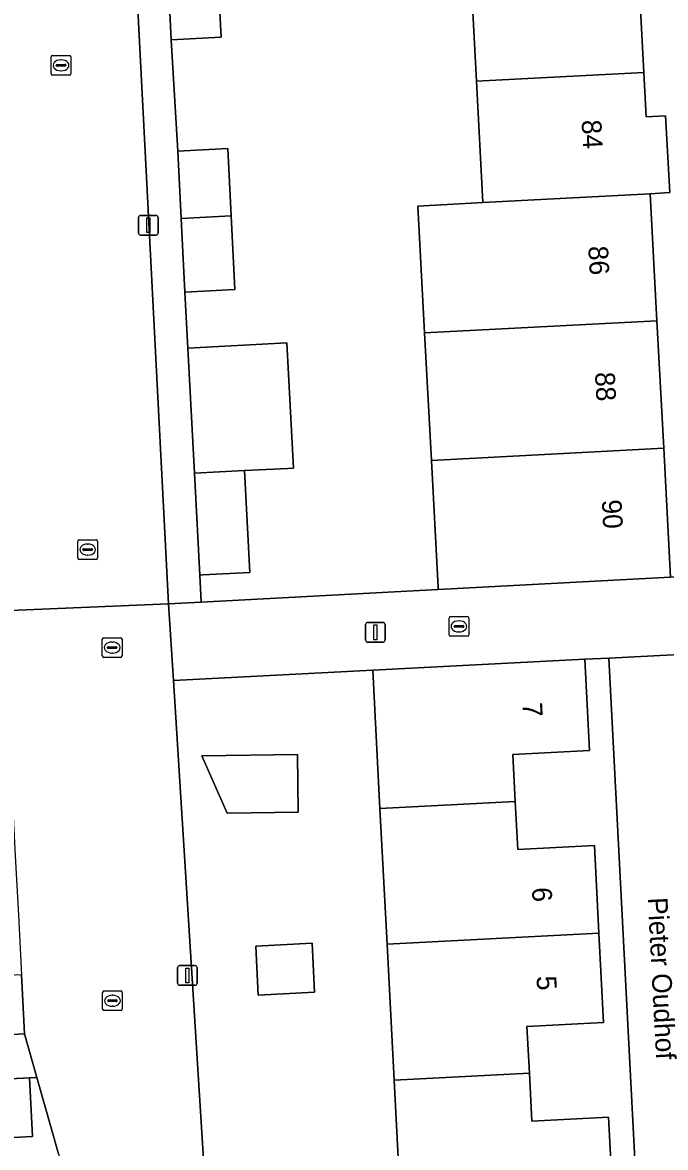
# Model space of a CAD drawing. Extents: x 158086 to 159499, y 382904 to 383981.
# Drawn here: x 158934.6 to 158967.2, y 383404.7 to 383461.9 of the extents above; entities that cross this region are included whole.
import ezdxf

# ---------------------------------------------------------------- set-up
doc = ezdxf.new("R2010")
doc.units = 0
for name, color, linetype in [('IMGEO_Erf', 7, 'Continuous'), ('IMGEO_Kolk', 7, 'Continuous'), ('IMGEO_Lichtmast', 7, 'Continuous'), ('IMGEO_Muur', 7, 'Continuous'), ('IMGEO_Openbare_ruimte_label', 7, 'Continuous'), ('IMGEO_Pand', 7, 'Continuous'), ('IMGEO_Pand_nummerreeks', 7, 'Continuous'), ('IMGEO_Rijbaan_lokaal_open', 7, 'Continuous'), ('IMGEO_Rioolput', 7, 'Continuous'), ('IMGEO_Voetpad_open', 7, 'Continuous')]:
    doc.layers.add(name, color=color, linetype=linetype)

msp = doc.modelspace()

# ---------------------------------------------------------------- linework, layer by layer
at = {"layer": 'IMGEO_Erf'}
for points in [[(158963.097, 383516.967), (158963.428, 383510.644), (158963.786, 383503.785), (158963.984, 383500), (158964.11, 383497.596), (158962.962, 383497.537), (158963.121, 383494.482), (158963.279, 383491.451), (158964.396, 383491.51), (158964.753, 383484.787), (158965.088, 383478.488), (158965.427, 383472.096), (158965.764, 383465.763), (158966.104, 383459.362), (158966.224, 383457.107), (158967.218, 383457.16), (158967.436, 383453.251), (158966.432, 383453.198), (158966.774, 383446.745), (158967.119, 383440.264), (158967.467, 383433.71), (158971.005, 383433.899), (158967.573, 383500), (158964.491, 383559.355)], [(158944.47, 383464.632), (158944.649, 383461.152), (158942.117, 383461.021), (158942.443, 383455.355), (158944.982, 383455.486), (158945.158, 383452.069), (158945.351, 383448.331), (158942.812, 383448.199), (158942.964, 383445.351), (158947.983, 383445.613), (158948.315, 383439.252), (158948.039, 383439.239), (158945.833, 383439.134), (158946.1, 383433.95), (158943.718, 383433.827), (158943.562, 383433.819), (158943.633, 383432.442), (158955.674, 383433.083), (158955.667, 383433.206), (158955.326, 383439.638), (158954.981, 383446.125), (158954.639, 383452.572), (158957.934, 383452.747), (158957.607, 383458.911), (158957.267, 383465.312)], [(158966.914, 383379.966), (158964.337, 383429.607), (158963.112, 383429.543), (158963.352, 383424.911), (158959.461, 383424.709), (158959.585, 383422.322), (158959.712, 383419.877), (158963.601, 383420.079), (158963.833, 383415.623), (158964.068, 383411.091), (158960.176, 383410.889), (158960.299, 383408.52), (158960.425, 383406.084), (158964.318, 383406.286), (158964.55, 383401.821)], [(158953.788, 383401.262), (158953.43, 383408.163), (158953.071, 383415.064), (158952.713, 383421.965), (158952.348, 383428.984), (158942.233, 383428.468), (158944.391, 383393.87)], [(158936.388, 383404.415), (158935.294, 383408.293), (158934.91, 383408.274), (158935.062, 383405.294), (158932.072, 383405.147)]]:
    msp.add_lwpolyline(points, dxfattribs=at)
for points in [[(158943.674, 383424.636), (158948.519, 383424.709), (158948.563, 383421.785), (158944.954, 383421.73)], [(158946.402, 383414.97), (158949.262, 383415.119), (158949.391, 383412.633), (158946.531, 383412.484)]]:
    msp.add_lwpolyline(points, close=True, dxfattribs=at)
at = {"layer": 'IMGEO_Kolk'}
for p, q in [((158936.018, 383459.293), (158936.018, 383460.145)), ((158936.093, 383460.219), (158936.945, 383460.219)), ((158936.277, 383459.713), (158936.277, 383459.725)), ((158936.32, 383459.762), (158936.718, 383459.762)), ((158936.506, 383459.999), (158936.531, 383459.999)), ((158936.761, 383459.725), (158936.761, 383459.713)), ((158937.019, 383460.145), (158937.019, 383459.293)), ((158936.945, 383459.219), (158936.093, 383459.219)), ((158936.715, 383459.676), (158936.317, 383459.676)), ((158936.529, 383459.439), (158936.504, 383459.439)), ((158937.37, 383434.692), (158937.37, 383435.544)), ((158937.445, 383435.618), (158938.297, 383435.618)), ((158937.629, 383435.112), (158937.629, 383435.124)), ((158937.672, 383435.161), (158938.07, 383435.161)), ((158937.858, 383435.398), (158937.883, 383435.398)), ((158938.113, 383435.124), (158938.113, 383435.112)), ((158938.371, 383435.544), (158938.371, 383434.692)), ((158938.297, 383434.618), (158937.445, 383434.618)), ((158938.067, 383435.075), (158937.669, 383435.075)), ((158937.881, 383434.838), (158937.856, 383434.838)), ((158956.296, 383431.715), (158957.148, 383431.715)), ((158956.221, 383430.789), (158956.221, 383431.641)), ((158956.48, 383431.209), (158956.48, 383431.221)), ((158956.918, 383431.172), (158956.52, 383431.172)), ((158956.523, 383431.258), (158956.921, 383431.258)), ((158956.709, 383431.495), (158956.734, 383431.495)), ((158956.964, 383431.221), (158956.964, 383431.209)), ((158957.222, 383431.641), (158957.222, 383430.789)), ((158957.148, 383430.715), (158956.296, 383430.715)), ((158956.732, 383430.935), (158956.707, 383430.935)), ((158938.629, 383411.767), (158938.629, 383412.619)), ((158938.704, 383412.693), (158939.556, 383412.693)), ((158939.117, 383412.473), (158939.142, 383412.473)), ((158939.63, 383412.619), (158939.63, 383411.767)), ((158939.556, 383411.693), (158938.704, 383411.693)), ((158938.888, 383412.187), (158938.888, 383412.199)), ((158939.326, 383412.15), (158938.928, 383412.15)), ((158938.931, 383412.236), (158939.329, 383412.236)), ((158939.14, 383411.913), (158939.115, 383411.913)), ((158939.372, 383412.199), (158939.372, 383412.187))]:
    msp.add_line(p, q, dxfattribs=at)
for points in [[(158936.018, 383459.293), (158936.018, 383460.145)], [(158936.093, 383460.219), (158936.945, 383460.219)], [(158937.019, 383460.145), (158937.019, 383459.293)], [(158936.945, 383459.219), (158936.093, 383459.219)], [(158937.37, 383434.692), (158937.37, 383435.544)], [(158937.445, 383435.618), (158938.297, 383435.618)], [(158938.371, 383435.544), (158938.371, 383434.692)], [(158938.297, 383434.618), (158937.445, 383434.618)], [(158956.296, 383431.715), (158957.148, 383431.715)], [(158956.221, 383430.789), (158956.221, 383431.641)], [(158957.222, 383431.641), (158957.222, 383430.789)], [(158957.148, 383430.715), (158956.296, 383430.715)], [(158938.629, 383411.767), (158938.629, 383412.619)], [(158938.704, 383412.693), (158939.556, 383412.693)], [(158939.63, 383412.619), (158939.63, 383411.767)], [(158939.556, 383411.693), (158938.704, 383411.693)]]:
    msp.add_lwpolyline(points, dxfattribs=at)
for centre, radius, start, end in [((158936.095, 383460.143), 0.0765, 91.552, 178.448), ((158936.095, 383460.143), 0.0765, 91.552, 178.448), ((158936.317, 383459.722), 0.0403, 85.8775, 175.7526), ((158936.314, 383459.712), 0.0366, 178.938, 274.7102), ((158936.718, 383459.719), 0.043, 264.8664, 352.4533), ((158936.722, 383459.724), 0.0386, 1.7309, 96.639), ((158936.943, 383460.143), 0.0765, 1.552, 88.448), ((158936.943, 383460.143), 0.0765, 1.552, 88.448), ((158936.095, 383459.295), 0.0765, 181.552, 268.448), ((158936.095, 383459.295), 0.0765, 181.552, 268.448), ((158936.943, 383459.295), 0.0765, 271.552, 358.448), ((158936.943, 383459.295), 0.0765, 271.552, 358.448), ((158937.447, 383435.542), 0.0765, 91.552, 178.448), ((158937.447, 383435.542), 0.0765, 91.552, 178.448), ((158937.669, 383435.121), 0.0403, 85.8775, 175.7526), ((158937.666, 383435.111), 0.0366, 178.938, 274.7102), ((158938.07, 383435.118), 0.043, 264.8664, 352.4533), ((158938.074, 383435.123), 0.0386, 1.7309, 96.639), ((158938.295, 383435.542), 0.0765, 1.552, 88.448), ((158938.295, 383435.542), 0.0765, 1.552, 88.448), ((158937.447, 383434.694), 0.0765, 181.552, 268.448), ((158937.447, 383434.694), 0.0765, 181.552, 268.448), ((158938.295, 383434.694), 0.0765, 271.552, 358.448), ((158938.295, 383434.694), 0.0765, 271.552, 358.448), ((158956.298, 383431.639), 0.0765, 91.552, 178.448), ((158956.298, 383431.639), 0.0765, 91.552, 178.448), ((158957.146, 383431.639), 0.0765, 1.552, 88.448), ((158957.146, 383431.639), 0.0765, 1.552, 88.448), ((158956.52, 383431.218), 0.0403, 85.8775, 175.7526), ((158956.517, 383431.208), 0.0366, 178.938, 274.7102), ((158956.921, 383431.215), 0.043, 264.8664, 352.4533), ((158956.925, 383431.22), 0.0386, 1.7309, 96.639), ((158956.298, 383430.791), 0.0765, 181.552, 268.448), ((158956.298, 383430.791), 0.0765, 181.552, 268.448), ((158957.146, 383430.791), 0.0765, 271.552, 358.448), ((158957.146, 383430.791), 0.0765, 271.552, 358.448), ((158938.706, 383412.617), 0.0765, 91.552, 178.448), ((158938.706, 383412.617), 0.0765, 91.552, 178.448), ((158939.554, 383412.617), 0.0765, 1.552, 88.448), ((158939.554, 383412.617), 0.0765, 1.552, 88.448), ((158938.706, 383411.769), 0.0765, 181.552, 268.448), ((158938.706, 383411.769), 0.0765, 181.552, 268.448), ((158938.928, 383412.196), 0.0403, 85.8775, 175.7526), ((158938.925, 383412.186), 0.0366, 178.938, 274.7102), ((158939.329, 383412.193), 0.043, 264.8664, 352.4533), ((158939.333, 383412.198), 0.0386, 1.7309, 96.639), ((158939.554, 383411.769), 0.0765, 271.552, 358.448), ((158939.554, 383411.769), 0.0765, 271.552, 358.448)]:
    msp.add_arc(centre, radius, start, end, dxfattribs=at)
for centre, major_axis, ratio, start_param, end_param in [((158936.505, 383459.719), (-0.387, 0.002), 0.722429, 4.712389, 7.853982), ((158936.53, 383459.719), (-0.39, 0.002), 0.717154, 1.570796, 4.712389), ((158937.857, 383435.118), (-0.387, 0.002), 0.722429, 4.712389, 7.853982), ((158937.882, 383435.118), (-0.39, 0.002), 0.717154, 1.570796, 4.712389), ((158956.708, 383431.215), (-0.387, 0.002), 0.722429, 4.712389, 7.853982), ((158956.733, 383431.215), (-0.39, 0.002), 0.717154, 1.570796, 4.712389), ((158939.116, 383412.193), (-0.387, 0.002), 0.722429, 4.712389, 7.853982), ((158939.141, 383412.193), (-0.39, 0.002), 0.717154, 1.570796, 4.712389)]:
    msp.add_ellipse(centre, major_axis=major_axis, ratio=ratio, start_param=start_param, end_param=end_param, dxfattribs=at)
at = {"layer": 'IMGEO_Lichtmast'}
for p, q in [((158940.452, 383451.193), (158940.452, 383451.993)), ((158940.452, 383451.993), (158940.452, 383451.193)), ((158940.552, 383452.093), (158941.342, 383452.093)), ((158941.342, 383452.093), (158940.552, 383452.093)), ((158941.442, 383451.993), (158941.442, 383451.193)), ((158941.442, 383451.193), (158941.442, 383451.993)), ((158941.342, 383451.093), (158940.552, 383451.093)), ((158940.552, 383451.093), (158941.342, 383451.093)), ((158951.983, 383430.514), (158951.983, 383431.314)), ((158951.983, 383431.314), (158951.983, 383430.514)), ((158952.083, 383431.414), (158952.873, 383431.414)), ((158952.873, 383431.414), (158952.083, 383431.414)), ((158952.973, 383431.314), (158952.973, 383430.514)), ((158952.973, 383430.514), (158952.973, 383431.314)), ((158952.873, 383430.414), (158952.083, 383430.414)), ((158952.083, 383430.414), (158952.873, 383430.414)), ((158942.533, 383413.984), (158943.323, 383413.984)), ((158943.323, 383413.984), (158942.533, 383413.984)), ((158942.433, 383413.084), (158942.433, 383413.884)), ((158942.433, 383413.884), (158942.433, 383413.084)), ((158943.423, 383413.884), (158943.423, 383413.084)), ((158943.423, 383413.084), (158943.423, 383413.884)), ((158943.323, 383412.984), (158942.533, 383412.984)), ((158942.533, 383412.984), (158943.323, 383412.984))]:
    msp.add_line(p, q, dxfattribs=at)
for points in [[(158940.872, 383451.968), (158941.022, 383451.968), (158941.022, 383451.218), (158940.872, 383451.218), (158940.872, 383451.968)], [(158952.403, 383431.289), (158952.553, 383431.289), (158952.553, 383430.539), (158952.403, 383430.539), (158952.403, 383431.289)], [(158942.853, 383413.859), (158943.003, 383413.859), (158943.003, 383413.109), (158942.853, 383413.109), (158942.853, 383413.859)]]:
    msp.add_lwpolyline(points, dxfattribs=at)
for centre, start, end in [((158940.552, 383451.993), 90, 180), ((158940.552, 383451.993), 90, 180), ((158941.342, 383451.993), 0, 90), ((158941.342, 383451.993), 360, 90), ((158940.552, 383451.193), 180, 270), ((158940.552, 383451.193), 180, 270), ((158941.342, 383451.193), 270, 0), ((158941.342, 383451.193), 270, 0), ((158952.083, 383431.314), 90, 180), ((158952.083, 383431.314), 90, 180), ((158952.873, 383431.314), 0, 90), ((158952.873, 383431.314), 360, 90), ((158952.083, 383430.514), 180, 270), ((158952.083, 383430.514), 180, 270), ((158952.873, 383430.514), 270, 0), ((158952.873, 383430.514), 270, 0), ((158942.533, 383413.884), 90, 180), ((158942.533, 383413.884), 90, 180), ((158943.323, 383413.884), 0, 90), ((158943.323, 383413.884), 360, 90), ((158942.533, 383413.084), 180, 270), ((158942.533, 383413.084), 180, 270), ((158943.323, 383413.084), 270, 0), ((158943.323, 383413.084), 270, 0)]:
    msp.add_arc(centre, 0.1, start, end, dxfattribs=at)
at = {"layer": 'IMGEO_Muur'}
msp.add_lwpolyline([(158943.633, 383432.442), (158943.562, 383433.819)], dxfattribs=at)
at = {"layer": 'IMGEO_Pand'}
for points in [[(158957.267, 383465.312), (158957.607, 383458.911), (158966.104, 383459.362), (158965.764, 383465.763)], [(158941.938, 383464.498), (158942.117, 383461.021), (158944.649, 383461.152), (158944.47, 383464.632)], [(158966.224, 383457.107), (158966.104, 383459.362), (158957.607, 383458.911), (158957.934, 383452.747), (158966.432, 383453.198), (158967.436, 383453.251), (158967.218, 383457.16)], [(158942.619, 383451.935), (158945.158, 383452.069), (158944.982, 383455.486), (158942.443, 383455.355)], [(158966.432, 383453.198), (158957.934, 383452.747), (158954.639, 383452.572), (158954.981, 383446.125), (158966.774, 383446.745)], [(158942.619, 383451.935), (158942.812, 383448.199), (158945.351, 383448.331), (158945.158, 383452.069)], [(158966.774, 383446.745), (158954.981, 383446.125), (158955.326, 383439.638), (158967.119, 383440.264)], [(158942.964, 383445.351), (158943.096, 383442.804), (158943.295, 383438.999), (158945.833, 383439.134), (158948.039, 383439.239), (158948.315, 383439.252), (158947.983, 383445.613)], [(158955.674, 383433.083), (158967.467, 383433.71), (158967.119, 383440.264), (158955.326, 383439.638), (158955.667, 383433.206)], [(158943.718, 383433.827), (158946.1, 383433.95), (158945.833, 383439.134), (158943.295, 383438.999), (158943.562, 383433.819)], [(158959.585, 383422.322), (158959.461, 383424.709), (158963.352, 383424.911), (158963.112, 383429.543), (158952.348, 383428.984), (158952.713, 383421.965)], [(158943.674, 383424.636), (158944.954, 383421.73), (158948.563, 383421.785), (158948.519, 383424.709)], [(158959.585, 383422.322), (158952.713, 383421.965), (158953.071, 383415.064), (158963.833, 383415.623), (158963.601, 383420.079), (158959.712, 383419.877)], [(158946.402, 383414.97), (158946.531, 383412.484), (158949.391, 383412.633), (158949.262, 383415.119)], [(158963.833, 383415.623), (158953.071, 383415.064), (158953.43, 383408.163), (158960.299, 383408.52), (158960.176, 383410.889), (158964.068, 383411.091)], [(158928.218, 383413.187), (158928.378, 383410.172), (158929.678, 383410.241), (158934.67, 383410.507), (158934.512, 383413.521)], [(158934.91, 383408.274), (158931.931, 383408.123), (158932.072, 383405.147), (158935.062, 383405.294)], [(158964.55, 383401.821), (158964.318, 383406.286), (158960.425, 383406.084), (158960.299, 383408.52), (158953.43, 383408.163), (158953.788, 383401.262)]]:
    msp.add_lwpolyline(points, close=True, dxfattribs=at)
at = {"layer": 'IMGEO_Rijbaan_lokaal_open'}
for points in [[(158933.54, 383431.998), (158941.975, 383432.354), (158938.491, 383500), (158935.766, 383552.9), (158937.365, 383553.243), (158941.721, 383554.23), (158964.491, 383559.355), (158964.263, 383564.478), (158935.418, 383558.013), (158934.612, 383573.241)], [(158991.172, 383434.892), (158975.184, 383434.13), (158974.979, 383434.119), (158971.005, 383433.899), (158967.467, 383433.71), (158955.674, 383433.083), (158943.633, 383432.442), (158941.975, 383432.354), (158942.233, 383428.468), (158952.348, 383428.984), (158963.112, 383429.543), (158964.337, 383429.607), (158968.899, 383429.835), (158971.281, 383429.957), (158992.1, 383431.026)]]:
    msp.add_lwpolyline(points, dxfattribs=at)
msp.add_lwpolyline([(158942.233, 383428.468), (158941.975, 383432.354), (158933.54, 383431.998), (158933.56, 383431.614), (158933.719, 383428.599), (158933.877, 383425.583), (158934.036, 383422.568), (158934.194, 383419.552), (158934.353, 383416.537), (158934.512, 383413.521), (158934.67, 383410.507), (158935.294, 383408.293), (158936.388, 383404.415), (158936.67, 383403.418), (158938.645, 383396.415), (158939.766, 383392.44), (158943.494, 383379.853), (158945.392, 383373.761), (158950.13, 383374.942), (158944.391, 383393.87)], close=True, dxfattribs=at)
at = {"layer": 'IMGEO_Rioolput'}
for p, q in [((158938.614, 383429.713), (158938.614, 383430.565)), ((158938.689, 383430.639), (158939.541, 383430.639)), ((158939.615, 383430.565), (158939.615, 383429.713)), ((158938.873, 383430.133), (158938.873, 383430.145)), ((158939.311, 383430.096), (158938.913, 383430.096)), ((158938.916, 383430.182), (158939.314, 383430.182)), ((158939.102, 383430.419), (158939.127, 383430.419)), ((158939.357, 383430.145), (158939.357, 383430.133)), ((158939.541, 383429.639), (158938.689, 383429.639)), ((158939.125, 383429.859), (158939.1, 383429.859))]:
    msp.add_line(p, q, dxfattribs=at)
for points in [[(158938.614, 383429.713), (158938.614, 383430.565)], [(158938.689, 383430.639), (158939.541, 383430.639)], [(158939.615, 383430.565), (158939.615, 383429.713)], [(158939.541, 383429.639), (158938.689, 383429.639)]]:
    msp.add_lwpolyline(points, dxfattribs=at)
for centre, radius, start, end in [((158938.691, 383430.563), 0.0765, 91.552, 178.448), ((158938.691, 383430.563), 0.0765, 91.552, 178.448), ((158939.539, 383430.563), 0.0765, 1.552, 88.448), ((158939.539, 383430.563), 0.0765, 1.552, 88.448), ((158938.913, 383430.142), 0.0403, 85.8775, 175.7526), ((158938.91, 383430.132), 0.0366, 178.938, 274.7102), ((158939.314, 383430.139), 0.043, 264.8664, 352.4533), ((158939.318, 383430.144), 0.0386, 1.7309, 96.639), ((158938.691, 383429.715), 0.0765, 181.552, 268.448), ((158938.691, 383429.715), 0.0765, 181.552, 268.448), ((158939.539, 383429.715), 0.0765, 271.552, 358.448), ((158939.539, 383429.715), 0.0765, 271.552, 358.448)]:
    msp.add_arc(centre, radius, start, end, dxfattribs=at)
for centre, major_axis, ratio, start_param, end_param in [((158939.101, 383430.139), (-0.387, 0.002), 0.722429, 4.712389, 7.853982), ((158939.126, 383430.139), (-0.39, 0.002), 0.717154, 1.570796, 4.712389)]:
    msp.add_ellipse(centre, major_axis=major_axis, ratio=ratio, start_param=start_param, end_param=end_param, dxfattribs=at)
at = {"layer": 'IMGEO_Voetpad_open'}
for points in [[(158938.491, 383500), (158941.975, 383432.354), (158943.633, 383432.442), (158943.562, 383433.819), (158943.295, 383438.999), (158943.096, 383442.804), (158942.964, 383445.351), (158942.812, 383448.199), (158942.619, 383451.935), (158942.443, 383455.355), (158942.117, 383461.021), (158941.938, 383464.498)], [(158968.911, 383429.677), (158968.899, 383429.835), (158964.337, 383429.607), (158966.914, 383379.966), (158971.103, 383381.163), (158971.036, 383383.766), (158970.166, 383398.901), (158980.926, 383400.21), (158979.466, 383411.235)], [(158931.931, 383408.123), (158934.91, 383408.274), (158935.294, 383408.293), (158934.67, 383410.507), (158929.678, 383410.241)]]:
    msp.add_lwpolyline(points, dxfattribs=at)

# ---------------------------------------------------------------- texts
at = {"layer": 'IMGEO_Openbare_ruimte_label'}
msp.add_text('Pieter Oudhof', height=1, rotation=272.9797, dxfattribs=at).set_placement((158966.309, 383417.426))
at = {"layer": 'IMGEO_Pand_nummerreeks'}
for s, rotation, p in [('84', 273.0422, (158962.948, 383456.929)), ('86', 273.0413, (158963.288, 383450.524)), ('88', 273.0413, (158963.63, 383444.115)), ('90', 273.0413, (158963.974, 383437.635)), ('7', 272.966, (158959.942, 383427.332)), ('6', 272.9743, (158960.428, 383417.937)), ('5', 272.9743, (158960.661, 383413.443))]:
    msp.add_text(s, height=1, rotation=rotation, dxfattribs=at).set_placement(p)

doc.saveas('drawing.dxf')
